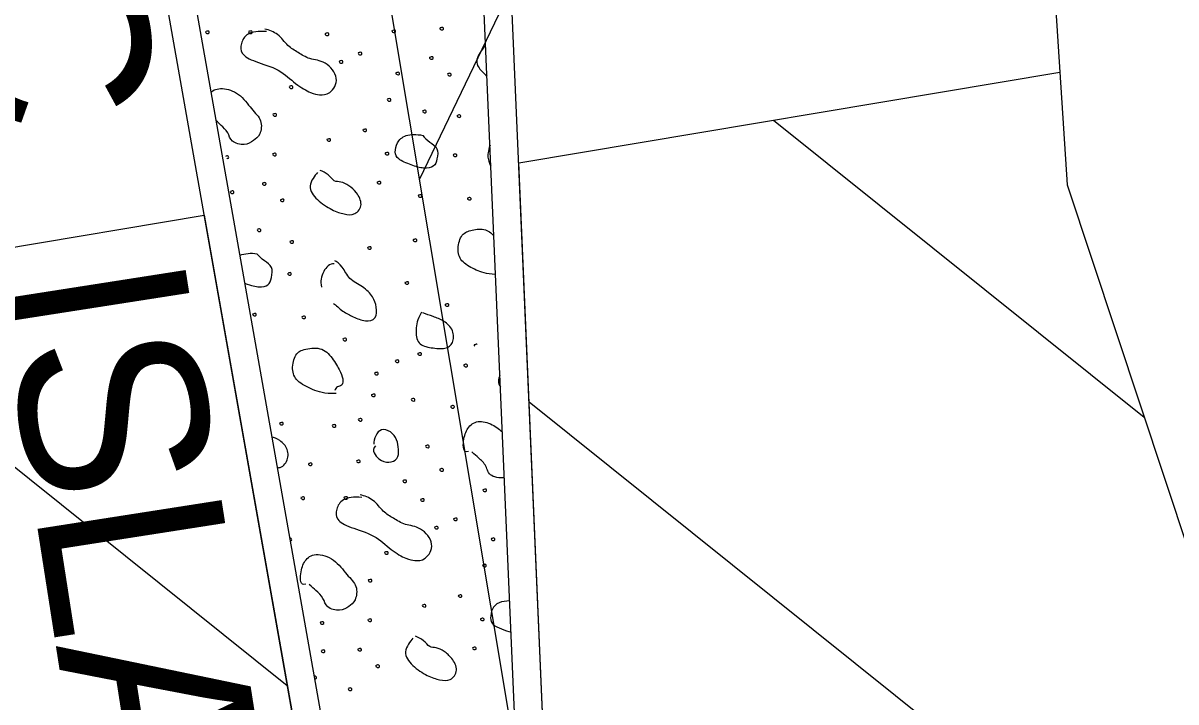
# Model space of a CAD drawing. Extents: x 1762196 to 1766326, y 709922 to 713142.
# Drawn here: x 1763851.58 to 1763882.53, y 712443.6 to 712461.81 of the extents above; entities that cross this region are included whole.
import ezdxf

# ---------------------------------------------------------------- set-up
doc = ezdxf.new("R2010")
doc.units = 0
for name, color, linetype in [('Old_Level_1', 7, 'Continuous'), ('Old_Level_10', 7, 'Continuous'), ('Old_Level_40', 7, 'Continuous'), ('Prop Dimension', 7, 'Continuous'), ('Prop EOT', 7, 'Continuous'), ('Prop Horizontal Alignment', 7, 'Continuous'), ('Prop Horizontal Alignment Station Label', 7, 'Continuous'), ('Prop Lane Lines', 7, 'Continuous')]:
    doc.layers.add(name, color=color, linetype=linetype)

msp = doc.modelspace()

# ---------------------------------------------------------------- linework, layer by layer
at = {"layer": 'Old_Level_1'}
for p, q in [((1763865.148, 712434.569), (1763863.149, 712480.847)), ((1763853.181, 712479.41), (1763861.181, 712434.134))]:
    msp.add_line(p, q, dxfattribs=at)
at = {"layer": 'Old_Level_10'}
for points in [[(1763862.77, 712461.687), (1763862.75, 712461.67), (1763862.801, 712461.61), (1763862.877, 712461.643), (1763862.852, 712461.702), (1763862.81, 712461.695), (1763862.787, 712461.686), (1763862.775, 712461.68)], [(1763856.485, 712461.589), (1763856.465, 712461.571), (1763856.515, 712461.51), (1763856.593, 712461.544), (1763856.565, 712461.604), (1763856.524, 712461.596), (1763856.501, 712461.589), (1763856.489, 712461.583)], [(1763858.115, 712461.583), (1763857.893, 712461.604), (1763857.565, 712461.552), (1763857.417, 712461.263), (1763857.404, 712460.986), (1763857.767, 712460.776), (1763858.479, 712460.584), (1763858.889, 712460.158), (1763859.339, 712459.916), (1763859.52, 712459.885), (1763859.819, 712459.878), (1763860.101, 712460.323), (1763859.695, 712460.811), (1763859.258, 712460.829), (1763858.956, 712461.03), (1763858.686, 712461.179), (1763858.429, 712461.541), (1763858.188, 712461.622), (1763858.064, 712461.651)], [(1763857.637, 712461.591), (1763857.618, 712461.573), (1763857.667, 712461.517), (1763857.746, 712461.546), (1763857.718, 712461.607), (1763857.677, 712461.599), (1763857.654, 712461.59), (1763857.642, 712461.584)], [(1763859.693, 712461.536), (1763859.673, 712461.518), (1763859.725, 712461.461), (1763859.801, 712461.492), (1763859.776, 712461.551), (1763859.733, 712461.544), (1763859.71, 712461.535), (1763859.698, 712461.529)], [(1763861.486, 712461.614), (1763861.467, 712461.597), (1763861.518, 712461.537), (1763861.593, 712461.57), (1763861.568, 712461.63), (1763861.526, 712461.622), (1763861.502, 712461.614), (1763861.491, 712461.608)], [(1763863.971, 712461.182), (1763863.895, 712461.099), (1763863.673, 712460.81), (1763863.861, 712460.535), (1763864.006, 712460.411), (1763864.033, 712460.39)], [(1763860.07, 712460.793), (1763860.051, 712460.775), (1763860.1, 712460.719), (1763860.178, 712460.749), (1763860.152, 712460.808), (1763860.109, 712460.803), (1763860.086, 712460.793), (1763860.074, 712460.787)], [(1763860.582, 712461.019), (1763860.562, 712461.002), (1763860.611, 712460.941), (1763860.691, 712460.974), (1763860.663, 712461.035), (1763860.621, 712461.027), (1763860.599, 712461.018), (1763860.587, 712461.012)], [(1763862.494, 712460.899), (1763862.475, 712460.881), (1763862.524, 712460.821), (1763862.603, 712460.854), (1763862.576, 712460.913), (1763862.534, 712460.907), (1763862.511, 712460.898), (1763862.5, 712460.891)], [(1763861.59, 712460.483), (1763861.57, 712460.466), (1763861.621, 712460.408), (1763861.699, 712460.439), (1763861.671, 712460.499), (1763861.629, 712460.491), (1763861.607, 712460.482), (1763861.595, 712460.476)], [(1763862.977, 712460.455), (1763862.958, 712460.437), (1763863.009, 712460.381), (1763863.085, 712460.411), (1763863.059, 712460.472), (1763863.017, 712460.464), (1763862.994, 712460.455), (1763862.982, 712460.448)], [(1763858.729, 712460.117), (1763858.709, 712460.099), (1763858.758, 712460.039), (1763858.837, 712460.071), (1763858.81, 712460.131), (1763858.768, 712460.125), (1763858.745, 712460.117), (1763858.733, 712460.111)], [(1763856.619, 712459.95), (1763856.673, 712460.023), (1763856.91, 712460.095), (1763857.388, 712459.95), (1763857.715, 712459.481), (1763858.012, 712459.219), (1763857.953, 712458.786), (1763857.767, 712458.664), (1763857.546, 712458.509), (1763857.134, 712458.622), (1763857.104, 712458.879), (1763856.878, 712459.084), (1763856.816, 712459.142), (1763856.752, 712459.198)], [(1763861.361, 712459.775), (1763861.342, 712459.757), (1763861.392, 712459.701), (1763861.468, 712459.733), (1763861.442, 712459.789), (1763861.4, 712459.784), (1763861.377, 712459.775), (1763861.365, 712459.769)], [(1763858.29, 712459.373), (1763858.271, 712459.355), (1763858.322, 712459.298), (1763858.398, 712459.329), (1763858.373, 712459.388), (1763858.33, 712459.382), (1763858.307, 712459.373), (1763858.296, 712459.367)], [(1763862.311, 712459.464), (1763862.292, 712459.446), (1763862.342, 712459.386), (1763862.419, 712459.42), (1763862.392, 712459.479), (1763862.351, 712459.472), (1763862.328, 712459.463), (1763862.316, 712459.457)], [(1763863.233, 712459.338), (1763863.215, 712459.32), (1763863.265, 712459.264), (1763863.341, 712459.295), (1763863.315, 712459.354), (1763863.273, 712459.347), (1763863.25, 712459.338), (1763863.238, 712459.332)], [(1763860.709, 712458.959), (1763860.69, 712458.941), (1763860.739, 712458.885), (1763860.818, 712458.914), (1763860.79, 712458.974), (1763860.748, 712458.967), (1763860.725, 712458.958), (1763860.714, 712458.952)], [(1763859.742, 712458.699), (1763859.723, 712458.682), (1763859.774, 712458.622), (1763859.851, 712458.655), (1763859.822, 712458.715), (1763859.782, 712458.706), (1763859.758, 712458.699), (1763859.747, 712458.693)], [(1763862.309, 712458.798), (1763862.132, 712458.83), (1763861.827, 712458.834), (1763861.597, 712458.601), (1763861.554, 712458.336), (1763861.606, 712458.165), (1763862.008, 712457.993), (1763862.336, 712457.894), (1763862.63, 712457.949), (1763862.691, 712458.151), (1763862.738, 712458.473), (1763862.491, 712458.604), (1763862.353, 712458.743), (1763862.309, 712458.798)], [(1763858.284, 712458.31), (1763858.264, 712458.292), (1763858.315, 712458.233), (1763858.391, 712458.266), (1763858.365, 712458.325), (1763858.324, 712458.318), (1763858.301, 712458.309), (1763858.289, 712458.303)], [(1763861.303, 712458.332), (1763861.283, 712458.314), (1763861.334, 712458.255), (1763861.411, 712458.289), (1763861.383, 712458.348), (1763861.342, 712458.341), (1763861.319, 712458.332), (1763861.307, 712458.326)], [(1763863.13, 712458.288), (1763863.112, 712458.27), (1763863.16, 712458.212), (1763863.238, 712458.244), (1763863.211, 712458.303), (1763863.169, 712458.297), (1763863.146, 712458.288), (1763863.135, 712458.282)], [(1763864.113, 712458.532), (1763864.058, 712458.379), (1763864.035, 712458.169), (1763864.12, 712457.997), (1763864.137, 712457.968)], [(1763857.052, 712458.183), (1763857.054, 712458.183), (1763857.071, 712458.179), (1763857.113, 712458.194), (1763857.082, 712458.252), (1763857.043, 712458.246), (1763857.023, 712458.238), (1763857.014, 712458.234)], [(1763859.485, 712457.804), (1763859.409, 712457.721), (1763859.187, 712457.433), (1763859.451, 712457.059), (1763859.886, 712456.775), (1763860.203, 712456.681), (1763860.494, 712456.642), (1763860.719, 712456.938), (1763860.53, 712457.285), (1763860.324, 712457.459), (1763860.105, 712457.566), (1763859.928, 712457.543), (1763859.784, 712457.751), (1763859.624, 712457.834), (1763859.553, 712457.855)], [(1763858.008, 712457.521), (1763857.989, 712457.504), (1763858.038, 712457.444), (1763858.117, 712457.476), (1763858.09, 712457.535), (1763858.048, 712457.529), (1763858.025, 712457.52), (1763858.014, 712457.514)], [(1763861.089, 712457.555), (1763861.07, 712457.537), (1763861.12, 712457.478), (1763861.198, 712457.51), (1763861.171, 712457.569), (1763861.129, 712457.563), (1763861.106, 712457.554), (1763861.095, 712457.547)], [(1763857.147, 712457.299), (1763857.127, 712457.281), (1763857.178, 712457.223), (1763857.256, 712457.255), (1763857.228, 712457.315), (1763857.187, 712457.307), (1763857.164, 712457.298), (1763857.152, 712457.292)], [(1763858.491, 712457.077), (1763858.472, 712457.059), (1763858.523, 712457.003), (1763858.599, 712457.034), (1763858.573, 712457.094), (1763858.531, 712457.087), (1763858.508, 712457.077), (1763858.496, 712457.071)], [(1763862.19, 712457.197), (1763862.172, 712457.179), (1763862.22, 712457.123), (1763862.297, 712457.152), (1763862.272, 712457.211), (1763862.23, 712457.205), (1763862.207, 712457.196), (1763862.195, 712457.19)], [(1763863.513, 712457.122), (1763863.494, 712457.104), (1763863.543, 712457.047), (1763863.62, 712457.079), (1763863.594, 712457.136), (1763863.552, 712457.131), (1763863.529, 712457.122), (1763863.517, 712457.116)], [(1763857.868, 712456.279), (1763857.849, 712456.262), (1763857.899, 712456.202), (1763857.976, 712456.236), (1763857.949, 712456.295), (1763857.908, 712456.287), (1763857.885, 712456.278), (1763857.874, 712456.272)], [(1763864.263, 712455.061), (1763864, 712455.081), (1763863.748, 712455.171), (1763863.343, 712455.386), (1763863.22, 712455.697), (1763863.32, 712456.14), (1763863.568, 712456.256), (1763863.972, 712456.32), (1763864.151, 712456.178), (1763864.218, 712456.106)], [(1763858.747, 712455.96), (1763858.729, 712455.942), (1763858.779, 712455.887), (1763858.855, 712455.917), (1763858.829, 712455.977), (1763858.787, 712455.97), (1763858.763, 712455.961), (1763858.752, 712455.954)], [(1763860.833, 712455.803), (1763860.814, 712455.785), (1763860.864, 712455.726), (1763860.942, 712455.758), (1763860.914, 712455.817), (1763860.873, 712455.81), (1763860.85, 712455.801), (1763860.839, 712455.796)], [(1763862.056, 712456.008), (1763862.036, 712455.99), (1763862.086, 712455.931), (1763862.165, 712455.963), (1763862.137, 712456.023), (1763862.095, 712456.016), (1763862.073, 712456.006), (1763862.061, 712456)], [(1763857.866, 712455.614), (1763857.697, 712455.644), (1763857.532, 712455.621), (1763857.393, 712455.572)], [(1763857.524, 712454.829), (1763857.723, 712454.763), (1763857.915, 712454.714), (1763858.187, 712454.764), (1763858.249, 712454.966), (1763858.296, 712455.289), (1763858.048, 712455.42), (1763857.911, 712455.558), (1763857.866, 712455.614)], [(1763859.932, 712455.348), (1763859.814, 712455.365), (1763859.614, 712455.163), (1763859.549, 712454.875), (1763859.59, 712454.729)], [(1763859.912, 712454.291), (1763859.966, 712454.245), (1763860.178, 712454.059), (1763860.426, 712453.934), (1763860.776, 712453.786), (1763861.074, 712453.855), (1763861.074, 712454.203), (1763860.988, 712454.459), (1763860.708, 712454.756), (1763860.31, 712454.927), (1763860.168, 712455.291), (1763859.986, 712455.414), (1763859.946, 712455.436)], [(1763858.688, 712455.104), (1763858.669, 712455.086), (1763858.717, 712455.027), (1763858.796, 712455.06), (1763858.768, 712455.119), (1763858.727, 712455.113), (1763858.704, 712455.104), (1763858.692, 712455.098)], [(1763861.837, 712454.861), (1763861.818, 712454.843), (1763861.868, 712454.784), (1763861.947, 712454.815), (1763861.918, 712454.876), (1763861.877, 712454.868), (1763861.854, 712454.859), (1763861.843, 712454.854)], [(1763862.913, 712454.272), (1763862.893, 712454.254), (1763862.944, 712454.195), (1763863.02, 712454.228), (1763862.994, 712454.287), (1763862.953, 712454.28), (1763862.93, 712454.271), (1763862.919, 712454.265)], [(1763857.747, 712454.012), (1763857.729, 712453.994), (1763857.777, 712453.939), (1763857.855, 712453.968), (1763857.829, 712454.027), (1763857.787, 712454.021), (1763857.764, 712454.011), (1763857.753, 712454.005)], [(1763859.07, 712453.937), (1763859.051, 712453.919), (1763859.1, 712453.862), (1763859.178, 712453.895), (1763859.151, 712453.951), (1763859.109, 712453.947), (1763859.086, 712453.937), (1763859.074, 712453.931)], [(1763862.271, 712454.058), (1763862.162, 712453.849), (1763862.105, 712453.584), (1763862.154, 712453.181), (1763862.531, 712453.093), (1763862.939, 712453.055), (1763863.135, 712453.205), (1763863.153, 712453.574), (1763862.872, 712453.834), (1763862.581, 712453.936), (1763862.399, 712454.002), (1763862.313, 712454.036)], [(1763860.17, 712453.345), (1763860.151, 712453.328), (1763860.202, 712453.269), (1763860.278, 712453.302), (1763860.252, 712453.362), (1763860.21, 712453.355), (1763860.187, 712453.346), (1763860.176, 712453.34)], [(1763859.982, 712451.873), (1763859.663, 712451.861), (1763859.347, 712451.965), (1763858.9, 712452.201), (1763858.778, 712452.513), (1763858.878, 712452.956), (1763859.126, 712453.072), (1763859.639, 712453.127), (1763859.915, 712452.773), (1763860.127, 712452.422), (1763860.18, 712452.208), (1763860.136, 712452.069), (1763860.009, 712452.067), (1763859.956, 712451.988), (1763859.948, 712451.955)], [(1763863.686, 712453.182), (1763863.677, 712453.169), (1763863.693, 712453.15), (1763863.706, 712453.142)], [(1763863.771, 712453.19), (1763863.768, 712453.193), (1763863.752, 712453.198), (1763863.725, 712453.189), (1763863.702, 712453.18), (1763863.691, 712453.175)], [(1763861.578, 712452.762), (1763861.559, 712452.744), (1763861.607, 712452.685), (1763861.686, 712452.717), (1763861.658, 712452.778), (1763861.616, 712452.77), (1763861.594, 712452.761), (1763861.582, 712452.755)], [(1763862.181, 712452.956), (1763862.161, 712452.939), (1763862.213, 712452.88), (1763862.288, 712452.913), (1763862.262, 712452.973), (1763862.22, 712452.965), (1763862.198, 712452.955), (1763862.186, 712452.949)], [(1763861.02, 712452.43), (1763861.001, 712452.412), (1763861.052, 712452.353), (1763861.128, 712452.385), (1763861.102, 712452.446), (1763861.06, 712452.438), (1763861.037, 712452.429), (1763861.026, 712452.423)], [(1763863.414, 712452.648), (1763863.394, 712452.631), (1763863.444, 712452.57), (1763863.522, 712452.604), (1763863.494, 712452.664), (1763863.453, 712452.656), (1763863.43, 712452.648), (1763863.418, 712452.642)], [(1763864.379, 712452.362), (1763864.357, 712452.315), (1763864.315, 712452.188), (1763864.359, 712452.092), (1763864.393, 712452.054)], [(1763860.937, 712451.847), (1763860.917, 712451.83), (1763860.968, 712451.772), (1763861.045, 712451.803), (1763861.02, 712451.862), (1763860.977, 712451.856), (1763860.954, 712451.846), (1763860.942, 712451.84)], [(1763862.002, 712451.727), (1763861.983, 712451.71), (1763862.033, 712451.651), (1763862.112, 712451.683), (1763862.085, 712451.742), (1763862.043, 712451.736), (1763862.02, 712451.727), (1763862.008, 712451.72)], [(1763863.063, 712451.538), (1763863.045, 712451.52), (1763863.093, 712451.461), (1763863.172, 712451.494), (1763863.144, 712451.553), (1763863.102, 712451.547), (1763863.08, 712451.538), (1763863.068, 712451.532)], [(1763860.585, 712451.19), (1763860.565, 712451.172), (1763860.615, 712451.113), (1763860.694, 712451.146), (1763860.667, 712451.204), (1763860.625, 712451.198), (1763860.602, 712451.189), (1763860.59, 712451.183)], [(1763858.47, 712451.087), (1763858.45, 712451.07), (1763858.501, 712451.011), (1763858.577, 712451.044), (1763858.552, 712451.103), (1763858.51, 712451.096), (1763858.488, 712451.087), (1763858.476, 712451.081)], [(1763859.883, 712451.028), (1763859.864, 712451.011), (1763859.914, 712450.951), (1763859.992, 712450.983), (1763859.965, 712451.042), (1763859.924, 712451.035), (1763859.901, 712451.026), (1763859.889, 712451.02)], [(1763861.035, 712450.464), (1763860.92, 712450.345), (1763861.143, 712450.058), (1763861.394, 712450.009), (1763861.653, 712450.092), (1763861.664, 712450.38), (1763861.629, 712450.629), (1763861.454, 712450.87), (1763861.181, 712450.939), (1763861.034, 712450.753), (1763860.992, 712450.573), (1763860.997, 712450.513)], [(1763863.538, 712450.316), (1763863.385, 712450.261), (1763863.388, 712450.635), (1763863.493, 712450.953), (1763863.768, 712451.173), (1763864.188, 712451.055), (1763864.389, 712450.891), (1763864.445, 712450.837)], [(1763858.398, 712449.88), (1763858.509, 712449.875), (1763858.693, 712450.027), (1763858.711, 712450.39), (1763858.47, 712450.633), (1763858.307, 712450.69), (1763858.252, 712450.709)], [(1763862.389, 712450.474), (1763862.371, 712450.456), (1763862.419, 712450.4), (1763862.498, 712450.43), (1763862.47, 712450.49), (1763862.428, 712450.483), (1763862.405, 712450.474), (1763862.394, 712450.468)], [(1763864.498, 712449.611), (1763864.447, 712449.596), (1763864.07, 712449.622), (1763864.033, 712449.938), (1763863.789, 712450.159), (1763863.71, 712450.234), (1763863.628, 712450.303)], [(1763859.243, 712449.997), (1763859.224, 712449.98), (1763859.273, 712449.92), (1763859.352, 712449.952), (1763859.324, 712450.012), (1763859.283, 712450.005), (1763859.26, 712449.996), (1763859.248, 712449.99)], [(1763860.536, 712450.073), (1763860.516, 712450.055), (1763860.566, 712449.997), (1763860.644, 712450.029), (1763860.619, 712450.087), (1763860.576, 712450.082), (1763860.552, 712450.073), (1763860.54, 712450.067)], [(1763862.769, 712449.848), (1763862.75, 712449.83), (1763862.799, 712449.77), (1763862.878, 712449.802), (1763862.85, 712449.863), (1763862.809, 712449.856), (1763862.786, 712449.847), (1763862.774, 712449.841)], [(1763861.78, 712449.54), (1763861.761, 712449.522), (1763861.811, 712449.465), (1763861.888, 712449.497), (1763861.861, 712449.555), (1763861.819, 712449.549), (1763861.797, 712449.54), (1763861.785, 712449.534)], [(1763863.929, 712449.296), (1763863.909, 712449.279), (1763863.96, 712449.219), (1763864.036, 712449.252), (1763864.011, 712449.312), (1763863.969, 712449.304), (1763863.945, 712449.296), (1763863.933, 712449.29)], [(1763859.044, 712449.09), (1763859.025, 712449.072), (1763859.075, 712449.011), (1763859.153, 712449.045), (1763859.125, 712449.106), (1763859.084, 712449.098), (1763859.061, 712449.09), (1763859.049, 712449.084)], [(1763860.674, 712449.084), (1763860.453, 712449.105), (1763860.125, 712449.053), (1763859.977, 712448.764), (1763859.963, 712448.487), (1763860.326, 712448.277), (1763861.038, 712448.086), (1763861.449, 712447.659), (1763861.899, 712447.418), (1763862.079, 712447.386), (1763862.379, 712447.379), (1763862.661, 712447.824), (1763862.255, 712448.312), (1763861.818, 712448.33), (1763861.516, 712448.532), (1763861.245, 712448.68), (1763860.989, 712449.042), (1763860.747, 712449.123), (1763860.623, 712449.152)], [(1763860.197, 712449.093), (1763860.178, 712449.075), (1763860.227, 712449.018), (1763860.306, 712449.047), (1763860.278, 712449.108), (1763860.236, 712449.101), (1763860.214, 712449.092), (1763860.202, 712449.086)], [(1763862.253, 712449.037), (1763862.233, 712449.02), (1763862.284, 712448.962), (1763862.361, 712448.993), (1763862.336, 712449.052), (1763862.293, 712449.046), (1763862.27, 712449.036), (1763862.258, 712449.03)], [(1763863.141, 712448.52), (1763863.122, 712448.503), (1763863.171, 712448.442), (1763863.25, 712448.475), (1763863.222, 712448.536), (1763863.181, 712448.528), (1763863.158, 712448.519), (1763863.146, 712448.513)], [(1763862.629, 712448.294), (1763862.611, 712448.276), (1763862.66, 712448.221), (1763862.738, 712448.25), (1763862.712, 712448.309), (1763862.669, 712448.304), (1763862.645, 712448.294), (1763862.634, 712448.288)], [(1763858.744, 712447.926), (1763858.746, 712447.926), (1763858.76, 712447.922), (1763858.802, 712447.935), (1763858.775, 712447.994), (1763858.745, 712447.993), (1763858.734, 712447.988), (1763858.733, 712447.988)], [(1763864.149, 712447.984), (1763864.13, 712447.967), (1763864.181, 712447.909), (1763864.258, 712447.94), (1763864.23, 712448), (1763864.189, 712447.992), (1763864.166, 712447.983), (1763864.154, 712447.977)], [(1763859.168, 712446.758), (1763859.016, 712446.702), (1763859.019, 712447.076), (1763859.124, 712447.394), (1763859.399, 712447.615), (1763859.948, 712447.451), (1763860.274, 712446.982), (1763860.572, 712446.72), (1763860.513, 712446.287), (1763860.327, 712446.165), (1763860.106, 712446.01), (1763859.694, 712446.123), (1763859.664, 712446.38), (1763859.42, 712446.601), (1763859.341, 712446.675), (1763859.258, 712446.745)], [(1763861.288, 712447.618), (1763861.269, 712447.6), (1763861.318, 712447.54), (1763861.397, 712447.573), (1763861.37, 712447.632), (1763861.328, 712447.626), (1763861.305, 712447.618), (1763861.293, 712447.612)], [(1763863.92, 712447.276), (1763863.902, 712447.258), (1763863.951, 712447.202), (1763864.028, 712447.234), (1763864.002, 712447.29), (1763863.959, 712447.286), (1763863.937, 712447.276), (1763863.925, 712447.27)], [(1763860.85, 712446.874), (1763860.83, 712446.856), (1763860.882, 712446.799), (1763860.958, 712446.83), (1763860.932, 712446.889), (1763860.89, 712446.883), (1763860.867, 712446.874), (1763860.855, 712446.868)], [(1763862.302, 712446.2), (1763862.283, 712446.183), (1763862.333, 712446.123), (1763862.41, 712446.156), (1763862.382, 712446.216), (1763862.341, 712446.207), (1763862.318, 712446.2), (1763862.306, 712446.194)], [(1763863.268, 712446.46), (1763863.25, 712446.442), (1763863.298, 712446.386), (1763863.377, 712446.415), (1763863.349, 712446.475), (1763863.308, 712446.468), (1763863.285, 712446.459), (1763863.273, 712446.453)], [(1763864.641, 712446.31), (1763864.546, 712446.303), (1763864.331, 712446.279), (1763864.157, 712446.102), (1763864.113, 712445.837), (1763864.166, 712445.666), (1763864.416, 712445.551), (1763864.603, 712445.488), (1763864.677, 712445.468)], [(1763859.56, 712445.738), (1763859.54, 712445.72), (1763859.591, 712445.661), (1763859.667, 712445.694), (1763859.641, 712445.753), (1763859.6, 712445.746), (1763859.576, 712445.738), (1763859.564, 712445.732)], [(1763860.843, 712445.811), (1763860.824, 712445.793), (1763860.875, 712445.734), (1763860.95, 712445.767), (1763860.925, 712445.826), (1763860.883, 712445.819), (1763860.86, 712445.81), (1763860.848, 712445.804)], [(1763863.863, 712445.833), (1763863.843, 712445.816), (1763863.893, 712445.756), (1763863.97, 712445.79), (1763863.943, 712445.849), (1763863.901, 712445.842), (1763863.878, 712445.833), (1763863.867, 712445.827)], [(1763862.045, 712445.305), (1763861.968, 712445.222), (1763861.746, 712444.934), (1763862.011, 712444.56), (1763862.446, 712444.276), (1763862.762, 712444.182), (1763863.054, 712444.143), (1763863.279, 712444.439), (1763863.09, 712444.786), (1763862.883, 712444.96), (1763862.664, 712445.067), (1763862.488, 712445.044), (1763862.343, 712445.252), (1763862.184, 712445.336), (1763862.112, 712445.357)], [(1763859.59, 712444.981), (1763859.57, 712444.963), (1763859.621, 712444.905), (1763859.699, 712444.937), (1763859.671, 712444.997), (1763859.629, 712444.989), (1763859.607, 712444.98), (1763859.595, 712444.974)], [(1763860.568, 712445.022), (1763860.548, 712445.005), (1763860.597, 712444.945), (1763860.677, 712444.977), (1763860.65, 712445.036), (1763860.608, 712445.03), (1763860.585, 712445.021), (1763860.573, 712445.015)], [(1763863.649, 712445.056), (1763863.629, 712445.038), (1763863.679, 712444.979), (1763863.758, 712445.011), (1763863.731, 712445.07), (1763863.689, 712445.064), (1763863.666, 712445.055), (1763863.654, 712445.049)], [(1763861.051, 712444.578), (1763861.032, 712444.56), (1763861.083, 712444.504), (1763861.159, 712444.535), (1763861.133, 712444.595), (1763861.09, 712444.588), (1763861.068, 712444.578), (1763861.055, 712444.572)], [(1763859.397, 712444.227), (1763859.405, 712444.223), (1763859.422, 712444.214), (1763859.468, 712444.231), (1763859.442, 712444.287), (1763859.408, 712444.285), (1763859.393, 712444.279), (1763859.388, 712444.277)], [(1763860.311, 712443.961), (1763860.292, 712443.944), (1763860.342, 712443.884), (1763860.419, 712443.918), (1763860.392, 712443.977), (1763860.351, 712443.969), (1763860.328, 712443.96), (1763860.316, 712443.954)]]:
    msp.add_open_spline(points, degree=3, dxfattribs=at)
at = {"layer": 'Old_Level_40'}
for p, q in [((1763864.884, 712458.065), (1763879.413, 712460.494)), ((1763871.723, 712459.209), (1763881.675, 712451.239)), ((1763865.898, 712434.601), (1763864.884, 712458.065)), ((1763842.325, 712454.295), (1763856.44, 712456.654)), ((1763856.44, 712456.654), (1763860.442, 712434.004)), ((1763845.252, 712454.784), (1763858.669, 712444.04)), ((1763865.161, 712451.652), (1763894.446, 712428.201))]:
    msp.add_line(p, q, dxfattribs=at)
msp.add_lwpolyline([(1763879.413, 712460.494), (1763879.61, 712457.472), (1763884.183, 712443.669)], dxfattribs=at)
at = {"layer": 'Prop EOT'}
msp.add_lwpolyline([(1763874.476, 712485.016), (1763876.164, 712474.961), (1763878.458, 712475.13), (1763879.413, 712460.494)], dxfattribs=at)
at = {"layer": 'Prop Horizontal Alignment'}
msp.add_line((1763870.464, 712408.304), (1763783.92, 712926.058), dxfattribs=at)
at = {"layer": 'Prop Horizontal Alignment Station Label'}
msp.add_line((1763984.121, 712711.374), (1763862.221, 712457.62), dxfattribs=at)
at = {"layer": 'Prop Lane Lines'}
for p, q in [((1763865.898, 712434.601), (1763863.796, 712483.23)), ((1763860.442, 712434.004), (1763852.09, 712481.274))]:
    msp.add_line(p, q, dxfattribs=at)

# ---------------------------------------------------------------- texts
at = {"layer": 'Prop Dimension'}
msp.add_text('CONC. ISLAND', height=5, rotation=278.8762, dxfattribs=at).set_placement((1763847.297, 712478.145))

doc.saveas('drawing.dxf')
